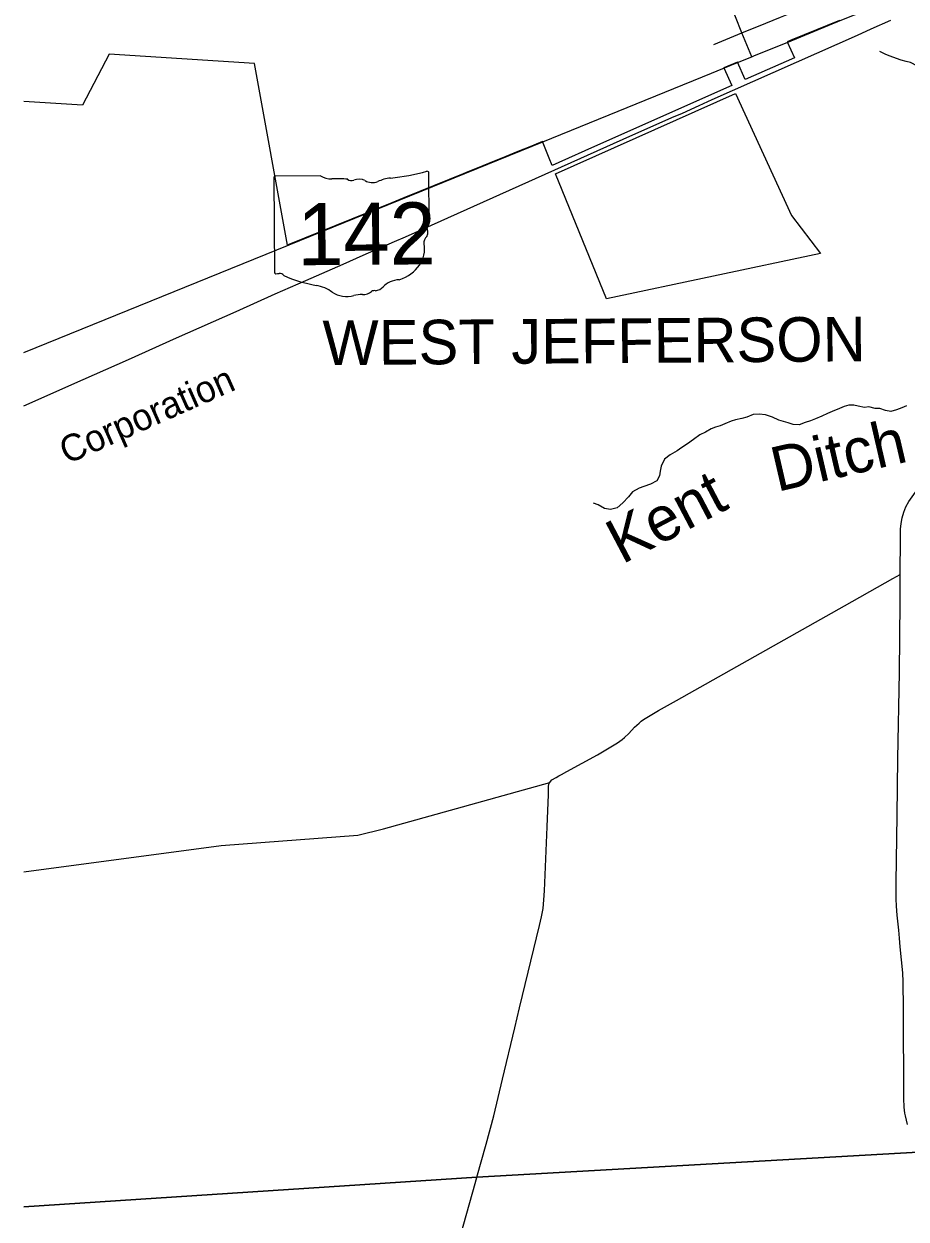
# Model space of a CAD drawing. Extents: x 114843 to 284848, y 317643 to 566895.
# Drawn here: x 114843 to 124739, y 364328 to 377735 of the extents above; entities that cross this region are included whole.
import ezdxf

# ---------------------------------------------------------------- set-up
doc = ezdxf.new("R2010")
doc.units = 0
for name, color, linetype in [('GM_X_City_Street', 7, 'Continuous'), ('GM_X_Corporation', 7, 'Continuous'), ('GM_X_Corporation_Text', 7, 'Continuous'), ('GM_X_County_Road', 7, 'Continuous'), ('GM_X_Minor_River', 7, 'Continuous'), ('GM_X_Minor_River_Text', 7, 'Continuous'), ('GM_X_Rail_Line', 7, 'Continuous'), ('GM_X_Rail_Line_Text', 7, 'Continuous'), ('GM_X_State_Location', 7, 'Continuous'), ('GM_X_State_Route', 7, 'Continuous'), ('GM_X_State_Shield', 7, 'Continuous'), ('GM_X_Township', 7, 'Continuous')]:
    doc.layers.add(name, color=color, linetype=linetype)

msp = doc.modelspace()

# ---------------------------------------------------------------- linework, layer by layer
at = {"layer": 'GM_X_City_Street'}
for points in [[(123008, 377366), (122898, 377634), (122827, 377813), (122752, 377994), (122670, 378199), (122662, 378227), (122656, 378261), (122658, 378293), (122664, 378324), (122672, 378356), (122694, 378418), (123024, 379504), (123051, 379595)], [(122584, 377505), (122898, 377634), (123165, 377742), (123331, 377811), (123423, 377847), (123721, 377968), (123912, 378043), (123935, 378054), (123962, 378070), (123987, 378092), (124054, 378163), (124093, 378210), (124132, 378266), (124163, 378323), (124176, 378352), (124188, 378381), (124199, 378412), (124256, 378596), (124276, 378657), (124343, 378881), (124426, 379157), (124480, 379334), (124513, 379425)]]:
    msp.add_lwpolyline(points, dxfattribs=at)
at = {"layer": 'GM_X_Corporation'}
msp.add_lwpolyline([(123992, 377772), (123458, 377555), (123406, 377533), (123486, 377355), (122934, 377110), (122847, 377306), (122693, 377243), (122785, 377043), (121244, 376358), (120843, 376179), (120769, 376146), (120735, 376229), (120660, 376414), (120519, 376357), (120383, 376302), (120250, 376248), (120119, 376195), (119990, 376143), (119805, 376068), (119771, 376054), (119104, 375783), (118969, 375728), (118694, 375616), (117816, 375259), (117800, 375254), (117430, 377290), (115801, 377396), (115500, 376822), (114843, 376863)], dxfattribs=at)
msp.add_lwpolyline([(123780, 375161), (121377, 374650), (120807, 376054), (122827, 376953), (123452, 375585)], close=True, dxfattribs=at)
at = {"layer": 'GM_X_County_Road'}
for points in [[(124674, 371560), (124675, 371968), (124677, 372066), (124682, 372131), (124694, 372196), (124712, 372259), (124723, 372289), (124737, 372319), (124770, 372376), (124806, 372430), (124865, 372509), (125521, 373366), (126174, 374226), (126769, 375049), (126824, 375130), (126921, 375262), (127014, 375395)], [(120742, 369225), (120750, 369238), (120765, 369257), (120812, 369282), (120845, 369302), (120874, 369316), (120932, 369347), (121277, 369537), (121446, 369636), (121502, 369671), (121555, 369709), (121580, 369730), (121627, 369775), (121694, 369847), (121743, 369891), (121768, 369912), (121795, 369931), (121850, 369967), (121963, 370033), (122164, 370144), (123106, 370675), (124047, 371209), (124504, 371465), (124589, 371515), (124674, 371560)], [(124756, 365389), (124732, 365485), (124726, 365517), (124718, 365582), (124713, 365680), (124711, 366687), (124707, 366991), (124702, 367089), (124673, 367383), (124665, 367481), (124656, 367568), (124640, 367739), (124632, 367840), (124628, 367921), (124627, 368003), (124628, 368102), (124640, 368855), (124648, 369494), (124665, 370461), (124673, 371247), (124674, 371560)], [(114843, 368224), (117056, 368518), (118590, 368633), (118876, 368705), (120742, 369225)], [(120349, 366472), (120403, 366697), (120627, 367621), (120649, 367717), (120668, 367813), (120677, 367911), (120682, 368009), (120711, 368729), (120727, 369089), (120726, 369122), (120729, 369186), (120737, 369218), (120742, 369225)], [(119925, 364799), (120030, 365170), (120113, 365487), (120213, 365896), (120349, 366472)], [(119702, 364011), (119879, 364634), (119923, 364794), (119925, 364799)]]:
    msp.add_lwpolyline(points, dxfattribs=at)
at = {"layer": 'GM_X_Minor_River'}
for points in [[(125523, 377587), (125465, 377565), (125397, 377529), (125337, 377489), (125281, 377421), (125217, 377363), (125153, 377315), (125073, 377263), (125005, 377251), (124943, 377243), (124866, 377261), (124790, 377303), (124738, 377313), (124682, 377327), (124630, 377347), (124562, 377373), (124510, 377393), (124444, 377425)], [(124742, 373449), (124692, 373429), (124633, 373407), (124567, 373387), (124509, 373399), (124443, 373421), (124391, 373422), (124321, 373438), (124271, 373432), (124203, 373446), (124151, 373458), (124097, 373458), (124045, 373444), (123993, 373420), (123909, 373386), (123859, 373366), (123793, 373334), (123723, 373304), (123667, 373282), (123607, 373262), (123541, 373238), (123473, 373242), (123417, 373260), (123363, 373274), (123311, 373290), (123241, 373322), (123163, 373348), (123091, 373358), (123025, 373352), (122953, 373324), (122897, 373310), (122827, 373294), (122775, 373280), (122705, 373248), (122653, 373226), (122601, 373210), (122552, 373194), (122488, 373156), (122424, 373124), (122354, 373072), (122288, 373024), (122222, 372982), (122172, 372946), (122094, 372900), (122030, 372854), (121990, 372772), (121979, 372718), (121971, 372667), (121943, 372611), (121871, 372571), (121797, 372547), (121745, 372527), (121669, 372485), (121625, 372429), (121563, 372361), (121497, 372307), (121425, 372289), (121355, 372299), (121286, 372339), (121234, 372357)]]:
    msp.add_lwpolyline(points, dxfattribs=at)
at = {"layer": 'GM_X_Rail_Line'}
msp.add_lwpolyline([(114843, 373450), (115509, 373746), (116015, 373971), (116556, 374212), (117226, 374510), (117661, 374706), (118007, 374858), (118423, 375041), (118649, 375141), (119002, 375295), (119122, 375345), (121567, 376443), (122111, 376683), (122229, 376735), (122417, 376819), (122565, 376885), (124193, 377609), (124347, 377678), (124568, 377777)], dxfattribs=at)
at = {"layer": 'GM_X_State_Route'}
for p, q in [((122683, 377233), (122848, 377300)), ((120665, 376412), (122555, 377181)), ((122555, 377181), (122683, 377233)), ((117817, 375256), (120665, 376412)), ((114843, 374049), (117817, 375256))]:
    msp.add_line(p, q, dxfattribs=at)
for points in [[(123405, 377528), (124019, 377779), (124585, 378008), (125744, 378481), (126213, 378673), (126370, 378740), (126560, 378823), (126842, 378945), (127039, 379038), (127585, 379312), (127801, 379422), (127833, 379440)], [(122848, 377300), (123008, 377366), (123040, 377381), (123405, 377528)]]:
    msp.add_lwpolyline(points, dxfattribs=at)
at = {"layer": 'GM_X_State_Shield'}
for p, q in [((119390, 375511), (119386, 376064)), ((117646, 376007), (117654, 374951)), ((118173, 376029), (117663, 376026)), ((119390, 375511), (119390, 375511))]:
    msp.add_line(p, q, dxfattribs=at)
for centre, major_axis, ratio, start_param, end_param in [((118756, 377474), (1846, 13), 0.800001, 4.814396, 5.04237), ((119367, 376066), (19.4, 0.1), 0.8, 6.141152, 7.989035), ((117666, 376010), (20.2, 0.1), 0.8, 1.712693, 3.28349), ((118293, 376153), (196, 1), 0.8, 4.042523, 4.731795), ((118363, 375437), (702, 5), 0.8, 1.404758, 1.657858), ((118518, 376021), (56.4, 0.4), 0.8, 3.836095, 5.185415), ((118602, 375900), (117, 1), 0.8, 0.950623, 2.079405), ((118752, 376068), (141, 1), 0.8, 4.081561, 5.145723), ((119004, 375712), (371, 3), 0.8, 1.699011, 2.107814), ((119386, 375471), (30, 0.2), 0.8, 1.883978, 3.671073), ((119195, 375400), (180, 1), 0.8, 5.934695, 6.695948), ((119369, 375509), (20.7, 0.1), 0.8, 5.05454, 6.418171), ((118876, 375206), (462, 3), 0.8, 5.101752, 6.440018), ((119461, 375281), (131, 1), 0.8, 2.387724, 3.262537), ((117674, 374948), (20.3, 0.1), 0.8, 3.00124, 4.508301), ((117676, 375057), (155, 1), 0.8, 4.665946, 4.897461), ((117709, 374890), (56, 0.4), 0.8, 0.519207, 1.627899), ((118409, 375844), (1333, 10), 0.8, 4.195996, 4.48896), ((119074, 374664), (253, 2), 0.8, 1.647645, 2.488433), ((118021, 374478), (417, 3), 0.8, 0.823519, 1.323588), ((118469, 374890), (265, 2), 0.8, 4.026481, 4.996735), ((118642, 374812), (141, 1), 0.8, 4.691044, 5.507374), ((118770, 374711), (39.7, 0.3), 0.8, 1.147584, 2.315152), ((118752, 374856), (149, 1), 0.8, 4.937069, 5.64225), ((118625, 374526), (217, 2), 0.8, 1.495662, 1.94098)]:
    msp.add_ellipse(centre, major_axis=major_axis, ratio=ratio, start_param=start_param, end_param=end_param, dxfattribs=at)
at = {"layer": 'GM_X_Township'}
for points in [[(136968, 371581), (136007, 370979), (135422, 370605), (135738, 366112), (135755, 365552), (134430, 365501), (133462, 365465), (124873, 365078), (119922, 364797), (114843, 364464)], [(114843, 364464), (119922, 364797), (124873, 365078), (133462, 365465), (134430, 365501), (135755, 365552), (135994, 361782), (136126, 359790), (136368, 355174), (136712, 350199)]]:
    msp.add_lwpolyline(points, dxfattribs=at)

# ---------------------------------------------------------------- texts
at = {"layer": 'GM_X_Corporation_Text'}
msp.add_text('WEST JEFFERSON', height=500.03, rotation=0.4113, dxfattribs=at).set_placement((118195, 373907))
at = {"layer": 'GM_X_Minor_River_Text'}
for s, rotation, p in [('Ditch', 13.0467, (123292, 372484)), ('Kent', 27.7493, (121553, 371668))]:
    msp.add_text(s, height=500, rotation=rotation, dxfattribs=at).set_placement(p)
at = {"layer": 'GM_X_Rail_Line_Text'}
msp.add_text('Corporation', height=299.02, rotation=23.8887, dxfattribs=at).set_placement((115326, 372791))
at = {"layer": 'GM_X_State_Location'}
for s, p in [('s', (118501, 375415)), ('r', (118501, 375415)), ('142', (118148, 375339))]:
    msp.add_text(s, height=1, rotation=0.4112, dxfattribs=at).set_placement(p)
at = {"layer": 'GM_X_State_Shield'}
msp.add_text('142', height=696.1, rotation=0.4112, dxfattribs=at).set_placement((117912, 375027))

doc.saveas('drawing.dxf')
